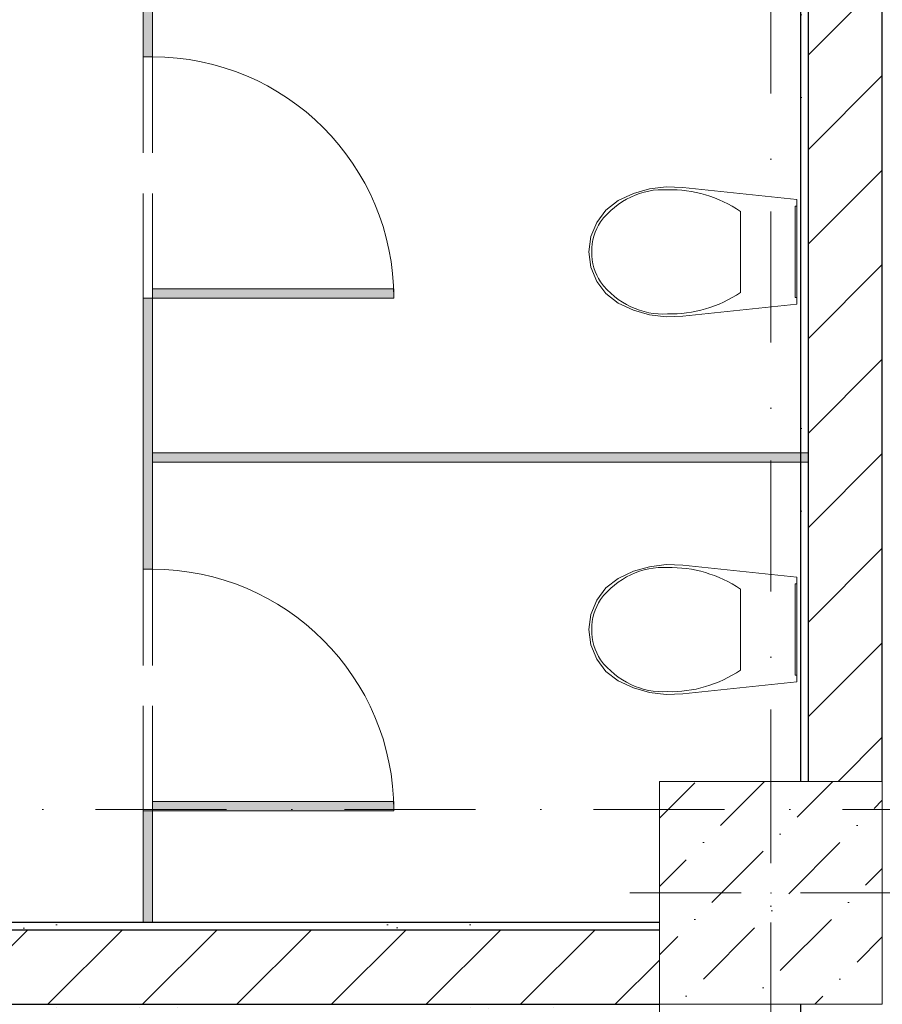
# Model space of a CAD drawing. Header units: millimetres. Extents: x -59761 to 112741, y -57975 to 46221.
# Tile 304 of 421: x 51978 to 54300, y -26950 to -24299. Entities that reach past the tile are written whole.
import ezdxf

# ---------------------------------------------------------------- set-up
doc = ezdxf.new("R2010")
doc.units = ezdxf.units.MM
for name, pattern in [('Wipeout_Contour', [1000, 0, -1000]), ('Невидимая', [391.222223, 282.222223, -109]), ('Штриховая', [564.444447, 282.222223, -282.222223]), ('Штрихпунктирная', [670.277762, 352.777767, -176.388884, 0, -141.111112])]:
    doc.linetypes.add(name, pattern=pattern)
for name, color, linetype in [('Интерьер - Оборудование', 7, 'Continuous'), ('Интерьер - Сантехника', 7, 'Continuous'), ('Конструктив - Колонны', 7, 'Continuous'), ('Конструктив - Стены Блок 200 нов', 7, 'Continuous'), ('Элемент Модели - Зона', 7, 'Continuous'), ('Элемент Модели - Оси', 2, 'Continuous')]:
    doc.layers.add(name, color=color, linetype=linetype)
pattern_1 = [(45, (-45000, -53650), (-111.36932, 111.36932), [0, -105, 0, -157.5]), (110, (-44650, -53650), (148.00159, 53.86817), [0, -77, 0, -133])]
pattern_2 = [(45, (-45000, -54000), (-127.27922, 127.27922), [])]

msp = doc.modelspace()

# ---------------------------------------------------------------- hatches: boundary and pattern name
at = {"layer": 'Интерьер - Оборудование', "linetype": 'Continuous', "lineweight": 0}
for points in [[(52310, -23970), (52310, -24398.75), (52335, -24398.75), (52335, -23970)], [(52335, -25023.75), (52335, -25048.75), (52985, -25048.75), (52985, -25023.75)], [(52310, -25048.75), (52310, -25477.5), (52335, -25477.5), (52335, -25048.75)], [(52310, -25477.5), (52310, -25778.75), (52335, -25778.75), (52335, -25477.5)], [(52335, -26403.75), (52335, -26428.75), (52985, -26428.75), (52985, -26403.75)]]:
    msp.add_hatch(color=255, dxfattribs=at).paths.add_polyline_path(points)

# ---------------------------------------------------------------- linework, layer by layer
at = {"layer": 'Интерьер - Оборудование', "color": 7, "linetype": 'Continuous', "lineweight": 15}
for p, q in [((52310, -24398.75), (52310, -23970)), ((52335, -23970), (52335, -24398.75)), ((52335, -24398.75), (52310, -24398.75)), ((52310, -25048.75), (52335, -25048.75)), ((52310, -25477.5), (52310, -25048.75)), ((52335, -25048.75), (52335, -25477.5)), ((52310, -25778.75), (52310, -25477.5)), ((52335, -25477.5), (52335, -25778.75)), ((52335, -25778.75), (52310, -25778.75))]:
    msp.add_line(p, q, dxfattribs=at)
at = {"layer": 'Интерьер - Оборудование', "color": 7, "linetype": 'Невидимая', "lineweight": 15}
for p, q in [((52310, -25048.75), (52310, -24398.75)), ((52335, -25048.75), (52335, -24398.75)), ((52310, -26428.75), (52310, -25778.75)), ((52335, -26428.75), (52335, -25778.75))]:
    msp.add_line(p, q, dxfattribs=at)
at = {"layer": 'Интерьер - Оборудование', "color": 7, "linetype": 'Continuous', "lineweight": 15, "flags": 128}
for points in [[(52335, -25023.75), (52985, -25023.75), (52985, -25048.75), (52335, -25048.75)], [(52335, -26403.75), (52985, -26403.75), (52985, -26428.75), (52335, -26428.75)]]:
    msp.add_lwpolyline(points, close=True, dxfattribs=at)
at = {"layer": 'Интерьер - Оборудование', "color": 7, "linetype": 'Continuous', "lineweight": 0}
for centre in [(52335, -25048.75), (52335, -26428.75)]:
    msp.add_arc(centre, 650, 0, 90, dxfattribs=at)
at = {"layer": 'Интерьер - Сантехника', "color": 7, "linetype": 'Continuous', "lineweight": 5}
for p, q in [((53918.59, -24815.01), (53918.59, -24923.95)), ((53918.59, -24923.95), (53918.59, -25032.89)), ((53918.59, -25832.11), (53918.59, -25941.05)), ((53918.59, -25941.05), (53918.59, -26049.99))]:
    msp.add_line(p, q, dxfattribs=at)
for centre, major_axis, start_param, end_param in [((53709.23, -25013.41), (0, 256.9), 6.2274579, 7.1280464), ((53730.56, -25182.05), (0, 425.25), 5.7537829, 6.3068034), ((53638.84, -24924.76), (0, 138.52), 0.9382917, 1.5649355), ((53638.84, -24923.14), (0, 138.52), 1.5766571, 2.2033008), ((53709.23, -24834.49), (0, 256.9), 2.2967353, 3.1973239), ((53730.56, -24665.85), (0, 425.25), 3.1179768, 3.6709974), ((53709.23, -26030.51), (0, 256.9), 6.2274579, 7.1280464), ((53730.56, -26199.15), (0, 425.25), 5.7537829, 6.3068034), ((53638.84, -25941.86), (0, 138.52), 0.9382917, 1.5649355), ((53638.84, -25940.24), (0, 138.52), 1.5766571, 2.2033008), ((53709.23, -25851.59), (0, 256.9), 2.2967353, 3.1973239), ((53730.56, -25682.95), (0, 425.25), 3.1179768, 3.6709974)]:
    msp.add_ellipse(centre, major_axis=major_axis, ratio=0.8755459, start_param=start_param, end_param=end_param, dxfattribs=at)
at = {"layer": 'Конструктив - Стены Блок 200 нов', "color": 7, "linetype": 'Continuous', "lineweight": 30, "flags": 128}
msp.add_lwpolyline([(54080, -26950), (54080, -27030)], dxfattribs=at)
at = {"layer": 'Элемент Модели - Зона', "color": 253, "linetype": 'Штриховая', "lineweight": 15, "flags": 128}
msp.add_lwpolyline([(49620, -22190), (49620, -26730), (53700, -26730), (53700, -26350), (54080, -26350), (54080, -22190)], close=True, dxfattribs=at)

# ---------------------------------------------------------------- wipeouts: each hides what was drawn before it
at = {"color": 254, "linetype": 'Wipeout_Contour', "lineweight": 0, "ltscale": 10114944.18288675}
msp.add_wipeout([(49400, -26970), (53700, -26970), (53700, -26950), (49400, -26950)], dxfattribs=at).dxf.layer = 'Конструктив - Стены Блок 200 нов'

# ---------------------------------------------------------------- next in the draw order: hatches: boundary and pattern name
at = {"layer": 'Конструктив - Стены Блок 200 нов', "linetype": 'Continuous', "lineweight": 5}
h = msp.add_hatch(dxfattribs=at)
h.set_pattern_fill('ШТУКАТУРКА__ГИПС_01_000D', color=252, style=0, pattern_type=2)
h.set_pattern_definition(pattern_1)
h.paths.add_polyline_path([(49400, -26970), (53700, -26970), (53700, -26950), (49400, -26950)])

# ---------------------------------------------------------------- next in the draw order: wipeouts: each hides what was drawn before it
at = {"color": 254, "linetype": 'Wipeout_Contour', "lineweight": 0, "ltscale": 10123702.48577052}
msp.add_wipeout([(54100, -22190), (54080, -22190), (54080, -26350), (54100, -26350)], dxfattribs=at).dxf.layer = 'Конструктив - Стены Блок 200 нов'
at = {"color": 254, "linetype": 'Wipeout_Contour', "lineweight": 0, "ltscale": 10115271.75115133}
msp.add_wipeout([(49620, -26750), (53700, -26750), (53700, -26730), (49620, -26730)], dxfattribs=at).dxf.layer = 'Конструктив - Стены Блок 200 нов'

# ---------------------------------------------------------------- next in the draw order: hatches: boundary and pattern name
at = {"layer": 'Интерьер - Оборудование', "linetype": 'Continuous', "lineweight": 0}
msp.add_hatch(color=255, dxfattribs=at).paths.add_polyline_path([(52310, -26428.75), (52310, -26730), (52335, -26730), (52335, -26428.75)])
at = {"layer": 'Конструктив - Стены Блок 200 нов', "linetype": 'Continuous', "lineweight": 5}
h = msp.add_hatch(dxfattribs=at)
h.set_pattern_fill('ШТУКАТУРКА__ГИПС_01_000D', color=252, style=0, pattern_type=2)
h.set_pattern_definition(pattern_1)
h.paths.add_polyline_path([(54100, -22190), (54080, -22190), (54080, -26350), (54100, -26350)])
h = msp.add_hatch(dxfattribs=at)
h.set_pattern_fill('ШТУКАТУРКА__ГИПС_01_000D', color=252, style=0, pattern_type=2)
h.set_pattern_definition(pattern_1)
h.paths.add_polyline_path([(49620, -26750), (53700, -26750), (53700, -26730), (49620, -26730)])

# ---------------------------------------------------------------- next in the draw order: linework, layer by layer
at = {"layer": 'Интерьер - Оборудование', "color": 7, "linetype": 'Continuous', "lineweight": 15, "flags": 128}
msp.add_lwpolyline([(52310, -26428.75), (52335, -26428.75), (52335, -26730), (52310, -26730)], close=True, dxfattribs=at)
at = {"layer": 'Интерьер - Сантехника', "color": 7, "linetype": 'Continuous', "lineweight": 5, "flags": 128}
for points in [[(53673.25, -25093.37), (53629.72, -25080.97), (53588.65, -25061.95), (53556.11, -25036.35), (53531.15, -25003.31), (53515.44, -24965), (53510, -24923.95), (53515.44, -24882.9), (53531.15, -24844.59), (53556.11, -24811.55), (53588.65, -24785.95), (53629.72, -24766.93), (53673.25, -24754.53), (53718.18, -24749.04), (53763.41, -24750.6), (54070, -24782.97), (54070, -25064.92), (53763.41, -25097.3), (53718.18, -25098.86)], [(54070, -24800.95), (54070, -25046.95), (54065, -25046.95), (54065, -24800.95)], [(53673.25, -26110.47), (53629.72, -26098.07), (53588.65, -26079.05), (53556.11, -26053.45), (53531.15, -26020.41), (53515.44, -25982.1), (53510, -25941.05), (53515.44, -25900), (53531.15, -25861.69), (53556.11, -25828.65), (53588.65, -25803.05), (53629.72, -25784.03), (53673.25, -25771.63), (53718.18, -25766.14), (53763.41, -25767.7), (54070, -25800.08), (54070, -26082.03), (53763.41, -26114.4), (53718.18, -26115.96)], [(54070, -25818.05), (54070, -26064.05), (54065, -26064.05), (54065, -25818.05)]]:
    msp.add_lwpolyline(points, close=True, dxfattribs=at)
at = {"layer": 'Конструктив - Стены Блок 200 нов', "color": 7, "linetype": 'Continuous', "lineweight": 30, "flags": 128}
for points in [[(54080, -22190), (54080, -26350)], [(53700, -26730), (49620, -26730)]]:
    msp.add_lwpolyline(points, dxfattribs=at)

# ---------------------------------------------------------------- next in the draw order: wipeouts: each hides what was drawn before it
at = {"color": 254, "linetype": 'Wipeout_Contour', "lineweight": 0, "ltscale": 10124134.27832462}
msp.add_wipeout([(54300, -22170), (54100, -22170), (54100, -26350), (54300, -26350)], dxfattribs=at).dxf.layer = 'Конструктив - Стены Блок 200 нов'
at = {"color": 254, "linetype": 'Wipeout_Contour', "lineweight": 0, "ltscale": 10115286.57477318}
msp.add_wipeout([(49600, -26950), (53700, -26950), (53700, -26750), (49600, -26750)], dxfattribs=at).dxf.layer = 'Конструктив - Стены Блок 200 нов'

# ---------------------------------------------------------------- next in the draw order: hatches: boundary and pattern name
at = {"layer": 'Интерьер - Оборудование', "linetype": 'Continuous', "lineweight": 0}
msp.add_hatch(color=255, dxfattribs=at).paths.add_polyline_path([(54100, -25465), (52335, -25465), (52335, -25490), (54100, -25490)])
at = {"layer": 'Конструктив - Стены Блок 200 нов', "linetype": 'Continuous', "lineweight": 5}
h = msp.add_hatch(dxfattribs=at)
h.set_pattern_fill('БЛОКИ_БЕТОННЫЕ_ЭФФЕКТИВН_2D', style=0, pattern_type=2)
h.set_pattern_definition(pattern_2)
h.paths.add_polyline_path([(54300, -22170), (54100, -22170), (54100, -26350), (54300, -26350)])
h = msp.add_hatch(dxfattribs=at)
h.set_pattern_fill('БЛОКИ_БЕТОННЫЕ_ЭФФЕКТИВН_2D', style=0, pattern_type=2)
h.set_pattern_definition(pattern_2)
h.paths.add_polyline_path([(49600, -26950), (53700, -26950), (53700, -26750), (49600, -26750)])

# ---------------------------------------------------------------- next in the draw order: linework, layer by layer
at = {"layer": 'Интерьер - Оборудование', "color": 7, "linetype": 'Continuous', "lineweight": 15, "flags": 128}
msp.add_lwpolyline([(54100, -25465), (54100, -25490), (52335, -25490), (52335, -25465)], close=True, dxfattribs=at)
at = {"layer": 'Конструктив - Стены Блок 200 нов', "color": 7, "linetype": 'Continuous', "lineweight": 30}
for p, q in [((54100, -22170), (54100, -26350)), ((54300, -26350), (54300, -22170)), ((53700, -26750), (49620, -26750)), ((49600, -26950), (53700, -26950))]:
    msp.add_line(p, q, dxfattribs=at)
at = {"layer": 'Конструктив - Стены Блок 200 нов', "color": 7, "linetype": 'Continuous', "lineweight": 5, "flags": 128}
msp.add_lwpolyline([(53700, -26970), (53700, -26950)], dxfattribs=at)

# ---------------------------------------------------------------- next in the draw order: wipeouts: each hides what was drawn before it
at = {"color": 254, "linetype": 'Wipeout_Contour', "lineweight": 0, "ltscale": 10124515.22308705}
msp.add_wipeout([(53700, -26950), (54300, -26950), (54300, -26350), (53700, -26350)], dxfattribs=at).dxf.layer = 'Конструктив - Колонны'

# ---------------------------------------------------------------- next in the draw order: hatches: boundary and pattern name
at = {"layer": 'Конструктив - Колонны', "linetype": 'Continuous', "lineweight": 15}
h = msp.add_hatch(dxfattribs=at)
h.set_pattern_fill('БЕТОН_01_000D', style=0, pattern_type=2)
h.set_pattern_definition([(45, (-45000, -54000), (-183.84776, 183.84776), [195, -65, 0, -65]), (45, (-44977.02, -53793.17), (-183.84776, 183.84776), [195, -65, 0, -65])])
h.paths.add_polyline_path([(53700, -26950), (54300, -26950), (54300, -26350), (53700, -26350)])

# ---------------------------------------------------------------- next in the draw order: linework, layer by layer
at = {"layer": 'Конструктив - Колонны', "color": 7, "linetype": 'Continuous', "lineweight": 0}
for p, q in [((54000, -26570), (54000, -26270)), ((53920, -26650), (53620, -26650)), ((54080, -26650), (54380, -26650)), ((54000, -26730), (54000, -27030))]:
    msp.add_line(p, q, dxfattribs=at)
at = {"layer": 'Конструктив - Колонны', "color": 7, "linetype": 'Continuous', "lineweight": 15, "flags": 128}
msp.add_lwpolyline([(53700, -26950), (54300, -26950), (54300, -26350), (53700, -26350)], close=True, dxfattribs=at)
at = {"layer": 'Конструктив - Колонны', "color": 7, "linetype": 'Continuous', "lineweight": 0}
msp.add_point((54000, -26650), dxfattribs=at)
at = {"layer": 'Элемент Модели - Оси', "color": 7, "linetype": 'Штрихпунктирная', "lineweight": 15}
for p, q in [((54000, 38200), (54000, -55975)), ((-57760.58, -26425), (110650, -26425))]:
    msp.add_line(p, q, dxfattribs=at)

doc.saveas('drawing.dxf')
